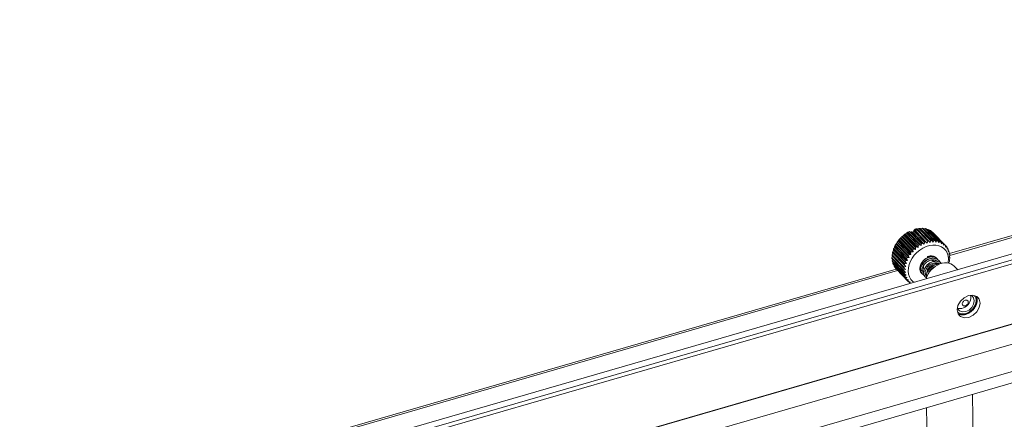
# Model space of a CAD drawing. Header units: millimetres. Extents: x 3925 to 5043, y -86 to 778.
# Tile 365 of 439: x 4937 to 4975, y 452 to 468. Entities that reach past the tile are written whole.
import ezdxf

# ---------------------------------------------------------------- set-up
doc = ezdxf.new("R2010")
doc.units = ezdxf.units.MM
doc.header["$LTSCALE"] = 46.255
for name, color, linetype in [('H30K-FOG-FILDXF_CONTINUOUS_LINE', 7, 'CONTINUOUS'), ('H30K-SPONGE-DXF_CONTINUOUS_LINE', 7, 'CONTINUOUS'), ('SW3DPS-52-39DXF_CONTINUOUS_LINE', 7, 'CONTINUOUS')]:
    doc.layers.add(name, color=color, linetype=linetype)

msp = doc.modelspace()

# ---------------------------------------------------------------- linework, layer by layer
at = {"layer": 'H30K-FOG-FILDXF_CONTINUOUS_LINE', "color": 7, "linetype": 'Continuous', "lineweight": 0}
for p, q in [((5006.523, 467.7262), (4937.4055, 447.7488)), ((5006.6958, 467.5481), (4937.5783, 447.5708)), ((4999.1497, 466.3088), (4972.8024, 458.6935)), ((4999.2029, 466.2506), (4972.8153, 458.6237)), ((4936.8733, 444.8811), (5007.3221, 465.2432)), ((5002.4289, 461.5621), (4939.1914, 443.2842)), ((4970.7475, 458.0995), (4938.8535, 448.8811)), ((4970.7994, 458.041), (4938.851, 448.8068)), ((4973.6074, 457.0799), (4973.66, 457.0619)), ((4973.66, 457.0619), (4973.6965, 457.0316)), ((4973.6965, 457.0316), (4973.7335, 456.9804)), ((4973.7335, 456.9804), (4973.7603, 456.8669)), ((4973.195, 456.4794), (4973.1585, 456.5097)), ((4973.6924, 453.2562), (4973.9872, 429.9829)), ((4971.9173, 452.7432), (4972.2121, 429.4699))]:
    msp.add_line(p, q, dxfattribs=at)
for points in [[(4973.1585, 456.5097), (4973.1215, 456.561), (4973.1127, 456.5982)], [(4973.7603, 456.8669), (4973.7365, 456.7387), (4973.6657, 456.6155), (4973.5586, 456.5158), (4973.4315, 456.455), (4973.3038, 456.4422), (4973.195, 456.4794)]]:
    msp.add_lwpolyline(points, dxfattribs=at)
at = {"layer": 'H30K-SPONGE-DXF_CONTINUOUS_LINE', "color": 7, "linetype": 'Continuous', "lineweight": 0}
for p, q in [((5006.5848, 467.5161), (4937.6892, 447.6028)), ((5006.5848, 467.5161), (4937.6892, 447.6028)), ((5006.7, 467.3974), (4937.8044, 447.4841)), ((4937.8337, 445.169), (5006.7293, 465.0823)), ((5003.9279, 463.4997), (4938.5603, 444.6062)), ((4938.5737, 443.5539), (5003.9413, 462.4474)), ((4973.5373, 457.0729), (4973.7076, 457.0899)), ((4973.8365, 457.0458), (4973.8713, 456.8989)), ((4973.0989, 456.5237), (4973.1306, 456.6945)), ((4973.1306, 456.6945), (4973.2251, 456.8589)), ((4973.2626, 456.3327), (4973.1337, 456.3768)), ((4973.263, 456.3326), (4973.2519, 456.334)), ((4973.4328, 456.3497), (4973.2626, 456.3327)), ((4973.548, 456.231), (4973.3778, 456.214))]:
    msp.add_line(p, q, dxfattribs=at)
for points in [[(4973.2251, 456.8589), (4973.3679, 456.9918), (4973.5373, 457.0729)], [(4973.9014, 456.9999), (4973.9506, 456.9315), (4973.9864, 456.7802), (4973.9547, 456.6094), (4973.8602, 456.445), (4973.7174, 456.3122), (4973.548, 456.231)], [(4973.7076, 457.0899), (4973.8527, 457.0403), (4973.9014, 456.9999)], [(4973.8379, 457.0455), (4973.8451, 457.0296), (4973.8515, 457.0132), (4973.857, 456.9963), (4973.8616, 456.9789), (4973.8654, 456.9611), (4973.8683, 456.9422)], [(4973.8713, 456.8989), (4973.8395, 456.7281), (4973.7451, 456.5637), (4973.6023, 456.4309), (4973.4328, 456.3497)], [(4973.8396, 456.7283), (4973.8285, 456.7009), (4973.815, 456.6723), (4973.7998, 456.644), (4973.7839, 456.6178), (4973.7656, 456.5908), (4973.7453, 456.564)], [(4973.8673, 456.8361), (4973.8647, 456.8193), (4973.8611, 456.801), (4973.8568, 456.7825), (4973.8521, 456.7656), (4973.8463, 456.7472), (4973.8396, 456.7283)], [(4973.8713, 456.8994), (4973.8713, 456.8891), (4973.871, 456.8787), (4973.8705, 456.8682), (4973.8697, 456.8577), (4973.8687, 456.8472), (4973.8673, 456.8361)], [(4973.8683, 456.9422), (4973.869, 456.9366), (4973.8697, 456.9294), (4973.8703, 456.9222), (4973.8708, 456.915), (4973.8711, 456.9077), (4973.8713, 456.8994)], [(4973.184, 456.304), (4973.1347, 456.3724), (4973.0989, 456.5237)], [(4973.2519, 456.334), (4973.2322, 456.3371), (4973.2116, 456.3417), (4973.1916, 456.3474), (4973.1722, 456.3542), (4973.1536, 456.3622), (4973.135, 456.3717)], [(4973.3778, 456.214), (4973.2326, 456.2636), (4973.184, 456.304)], [(4973.3588, 456.3342), (4973.3435, 456.3325), (4973.3268, 456.3313), (4973.3103, 456.3307), (4973.2954, 456.3307), (4973.2793, 456.3313), (4973.263, 456.3326)], [(4973.4328, 456.3497), (4973.422, 456.3467), (4973.4096, 456.3436), (4973.3972, 456.3408), (4973.3849, 456.3383), (4973.3726, 456.3362), (4973.3588, 456.3342)], [(4973.6027, 456.4312), (4973.5767, 456.4142), (4973.5487, 456.3979), (4973.5202, 456.3832), (4973.4912, 456.3703), (4973.4619, 456.3591), (4973.4328, 456.3497)], [(4973.7453, 456.564), (4973.7252, 456.54), (4973.7028, 456.5157), (4973.6791, 456.4925), (4973.6556, 456.4716), (4973.6299, 456.4509), (4973.6027, 456.4312)]]:
    msp.add_lwpolyline(points, dxfattribs=at)
at = {"layer": 'SW3DPS-52-39DXF_CONTINUOUS_LINE', "color": 7, "linetype": 'Continuous', "lineweight": 0}
for p, q in [((4971.4746, 459.6334), (4971.4364, 459.5969)), ((4971.4999, 459.6447), (4971.4746, 459.6334)), ((4971.5209, 459.5857), (4971.4746, 459.6334)), ((4971.9605, 459.1698), (4971.4999, 459.6447)), ((4971.5595, 459.6439), (4971.5469, 459.6549)), ((4972.0075, 459.18), (4971.5469, 459.6549)), ((4971.5595, 459.6439), (4972.0608, 459.1271)), ((4972.0836, 459.1915), (4971.623, 459.6663)), ((4972.1297, 459.1953), (4971.6691, 459.6701)), ((4972.2037, 459.1961), (4971.7431, 459.671)), ((4972.2481, 459.1934), (4971.7875, 459.6682)), ((4971.8578, 459.6585), (4971.8054, 459.6497)), ((4972.3184, 459.1836), (4971.8578, 459.6585)), ((4972.3602, 459.1744), (4971.8996, 459.6493)), ((4971.965, 459.6291), (4971.9223, 459.6259)), ((4972.4256, 459.1543), (4971.965, 459.6291)), ((4972.4639, 459.1388), (4972.0033, 459.6136)), ((4971.3242, 458.7682), (4970.8636, 459.243)), ((4970.8974, 459.2749), (4971.3987, 458.7581)), ((4971.3827, 458.8318), (4970.9221, 459.3066)), ((4971.4206, 458.8689), (4970.96, 459.3437)), ((4970.9927, 459.3681), (4971.494, 458.8513)), ((4971.4855, 458.926), (4971.0249, 459.4009)), ((4971.5269, 458.9589), (4971.0663, 459.4337)), ((4971.0968, 459.4506), (4971.5981, 458.9338)), ((4971.5969, 459.0085), (4971.1363, 459.4833)), ((4971.641, 459.0363), (4971.1804, 459.5112)), ((4971.2078, 459.5206), (4971.7091, 459.0038)), ((4971.2575, 459.554), (4971.2541, 459.5522)), ((4971.7147, 459.0774), (4971.2541, 459.5522)), ((4971.2949, 459.5154), (4971.2575, 459.554)), ((4971.7607, 459.0998), (4971.3376, 459.536)), ((4971.3812, 459.5173), (4971.3376, 459.536)), ((4971.4136, 459.5678), (4971.3812, 459.5173)), ((4971.3812, 459.5173), (4971.8247, 459.0601)), ((4971.8367, 459.1316), (4971.4136, 459.5678)), ((4971.4389, 459.5769), (4971.4364, 459.5969)), ((4971.4992, 459.5587), (4971.4605, 459.5842)), ((4971.8837, 459.148), (4971.4605, 459.5842)), ((4971.5209, 459.5857), (4971.4992, 459.5587)), ((4971.4992, 459.5587), (4971.9427, 459.1015)), ((4972.0624, 459.5834), (4972.032, 459.584)), ((4972.523, 459.1086), (4972.0624, 459.5834)), ((4972.5571, 459.0871), (4972.0965, 459.562)), ((4972.1483, 459.5223), (4972.1333, 459.524)), ((4972.6089, 459.0475), (4972.1483, 459.5223)), ((4972.6382, 459.0205), (4972.1776, 459.4953)), ((4971.1118, 458.4219), (4970.6512, 458.8967)), ((4970.6821, 458.9491), (4971.1834, 458.4323)), ((4971.145, 458.497), (4970.6844, 458.9719)), ((4971.1683, 458.5425), (4970.7077, 459.0173)), ((4970.7406, 459.0633), (4971.2419, 458.5465)), ((4971.2108, 458.6152), (4970.7502, 459.09)), ((4971.2395, 458.6587), (4970.7789, 459.1335)), ((4970.8128, 459.1726), (4971.3141, 458.6558)), ((4971.2905, 458.7275), (4970.8299, 459.2023)), ((4971.4206, 458.8689), (4971.494, 458.8513)), ((4971.5269, 458.9589), (4971.5981, 458.9338)), ((4971.641, 459.0363), (4971.7091, 459.0038)), ((4971.7607, 459.0998), (4971.8247, 459.0601)), ((4971.8247, 459.0601), (4971.8344, 459.1172)), ((4971.8344, 459.1172), (4971.8367, 459.1316)), ((4971.8837, 459.148), (4971.9427, 459.1015)), ((4972.0075, 459.18), (4972.0608, 459.1271)), ((4972.1297, 459.1953), (4972.1767, 459.1366)), ((4972.2481, 459.1934), (4972.2882, 459.1298)), ((4972.3602, 459.1744), (4972.3931, 459.1067)), ((4972.4639, 459.1388), (4972.4893, 459.0678)), ((4972.5571, 459.0871), (4972.575, 459.0138)), ((4972.6815, 458.9722), (4972.6388, 459.0163)), ((4972.7054, 458.9401), (4972.7084, 458.8653)), ((4972.7395, 458.8841), (4972.7063, 458.9183)), ((4971.0405, 458.0574), (4970.5799, 458.5322)), ((4971.0425, 458.0131), (4970.5819, 458.488)), ((4971.0427, 458.1311), (4970.5821, 458.6059)), ((4971.0473, 458.177), (4970.5867, 458.6518)), ((4971.0601, 458.2526), (4970.5995, 458.7274)), ((4970.5995, 458.7274), (4970.6106, 458.715)), ((4971.0712, 458.2993), (4970.6106, 458.7741)), ((4970.6106, 458.715), (4971.1119, 458.1982)), ((4970.6338, 458.8502), (4970.6385, 458.8322)), ((4971.0944, 458.3754), (4970.6338, 458.8502)), ((4970.6385, 458.8322), (4971.1398, 458.3154)), ((4971.1834, 458.4323), (4971.145, 458.497)), ((4971.2419, 458.5465), (4971.2108, 458.6152)), ((4971.3141, 458.6558), (4971.2905, 458.7275)), ((4971.3987, 458.7581), (4971.3827, 458.8318)), ((4972.1043, 458.5084), (4972.1644, 458.5137)), ((4972.1819, 458.59), (4972.2301, 458.572)), ((4972.2117, 458.5596), (4972.2598, 458.5416)), ((4972.2301, 458.572), (4972.2726, 458.5458)), ((4972.2598, 458.5416), (4972.3022, 458.5153)), ((4972.2726, 458.5458), (4972.299, 458.5222)), ((4972.2771, 458.4972), (4972.3265, 458.4758)), ((4972.3104, 458.5097), (4972.299, 458.5222)), ((4972.299, 458.5222), (4972.2992, 458.5221)), ((4972.3022, 458.5153), (4972.3284, 458.492)), ((4972.3122, 458.5071), (4972.3104, 458.5097)), ((4972.3286, 458.4918), (4972.313, 458.5066)), ((4972.3265, 458.4758), (4972.3703, 458.4463)), ((4972.3398, 458.4794), (4972.3284, 458.492)), ((4972.3284, 458.492), (4972.3286, 458.4918)), ((4972.3559, 458.4563), (4972.3398, 458.4794)), ((4972.7556, 458.8118), (4972.7534, 458.7737)), ((4972.7574, 458.8476), (4972.7556, 458.8118)), ((4972.7816, 458.785), (4972.7556, 458.8118)), ((4972.7866, 458.698), (4972.7829, 458.6727)), ((4972.7933, 458.7448), (4972.7866, 458.698)), ((4972.8072, 458.6767), (4972.7866, 458.698)), ((4972.8035, 458.4831), (4972.7927, 458.4509)), ((4972.8042, 458.5985), (4972.796, 458.5644)), ((4972.8156, 458.5615), (4972.7993, 458.5783)), ((4972.8143, 458.5163), (4972.8035, 458.4831)), ((4972.8124, 458.6336), (4972.8042, 458.5985)), ((4970.6002, 458.4691), (4970.5904, 458.4177)), ((4971.051, 457.9429), (4970.5904, 458.4177)), ((4971.0595, 457.9011), (4970.5989, 458.3759)), ((4970.622, 458.3521), (4970.618, 458.3104)), ((4971.0786, 457.8356), (4970.618, 458.3104)), ((4971.0934, 457.7972), (4970.6328, 458.272)), ((4970.6622, 458.2417), (4970.6621, 458.2125)), ((4971.1227, 457.7377), (4970.6621, 458.2125)), ((4971.1436, 457.7033), (4970.683, 458.1782)), ((4970.7206, 458.1394), (4970.7218, 458.1259)), ((4971.1824, 457.6511), (4970.7218, 458.1259)), ((4971.209, 457.6215), (4970.7484, 458.0963)), ((4971.1003, 458.0829), (4971.0427, 458.1311)), ((4971.1119, 458.1982), (4971.0601, 458.2526)), ((4971.1398, 458.3154), (4971.0944, 458.3754)), ((4972.265, 458.4003), (4972.2496, 458.4401)), ((4972.2898, 458.4231), (4972.2998, 458.3996)), ((4972.3035, 458.4164), (4972.3296, 458.3965)), ((4972.3703, 458.4463), (4972.3925, 458.4259)), ((4972.3763, 458.3199), (4972.4174, 458.2995)), ((4972.392, 458.3121), (4972.3953, 458.309)), ((4972.3925, 458.4259), (4972.3926, 458.4257)), ((4972.3932, 458.311), (4972.3943, 458.3085)), ((4972.3953, 458.309), (4972.4142, 458.2896)), ((4972.408, 458.3744), (4972.4562, 458.3497)), ((4972.4174, 458.2995), (4972.4244, 458.2941)), ((4972.4562, 458.3497), (4972.4977, 458.3171)), ((4972.7729, 458.3343), (4972.7761, 458.3283)), ((4972.7927, 458.4509), (4972.8068, 458.4415)), ((4972.8068, 458.4415), (4972.7939, 458.4547)), ((4973.1227, 458.0723), (4972.985, 458.2142)), ((4971.1052, 457.9717), (4971.0425, 458.0131)), ((4971.1266, 457.8668), (4971.0595, 457.9011)), ((4971.1639, 457.7702), (4971.0934, 457.7972)), ((4971.6867, 458.0574), (4971.6867, 458.0578)), ((4971.7162, 457.9473), (4971.6894, 457.9865)), ((4971.7114, 457.953), (4971.7259, 457.9366)), ((4971.7145, 457.9631), (4971.741, 457.9224)), ((4971.7257, 457.9368), (4971.7162, 457.9473)), ((4971.7453, 457.9174), (4971.7187, 457.9564)), ((4971.7259, 457.9366), (4971.7257, 457.9368)), ((4971.741, 457.9224), (4971.7553, 457.9063)), ((4971.7551, 457.9065), (4971.7453, 457.9174)), ((4971.7498, 458.0644), (4971.7497, 458.0619)), ((4971.7571, 458.027), (4971.7498, 458.0646)), ((4971.7553, 457.9063), (4971.7551, 457.9065)), ((4971.7995, 457.9588), (4971.7874, 457.9676)), ((4971.7995, 457.9584), (4971.7892, 457.965)), ((4971.7993, 457.9522), (4971.7935, 457.9586)), ((4971.8609, 457.7975), (4971.8439, 457.8175)), ((4971.8466, 457.8138), (4971.8611, 457.7973)), ((4971.8611, 457.7973), (4971.8609, 457.7975)), ((4971.8621, 457.9596), (4971.8655, 458.0027)), ((4971.8634, 457.976), (4971.8669, 457.9755)), ((4971.8762, 457.9287), (4971.8652, 457.9309)), ((4971.8768, 457.9261), (4971.8655, 457.9278)), ((4971.867, 457.9672), (4971.8665, 458.0065)), ((4971.8875, 457.9006), (4971.8709, 457.9057)), ((4971.912, 457.8364), (4971.9064, 457.8418)), ((4971.9068, 457.8414), (4971.9064, 457.8418)), ((4971.912, 457.837), (4971.9068, 457.8414)), ((4971.2165, 457.6839), (4971.1436, 457.7033)), ((4971.2833, 457.6095), (4971.209, 457.6215)), ((4971.2567, 457.5774), (4971.2149, 457.6205)), ((4971.3192, 457.5511), (4971.2885, 457.5531)), ((4971.3136, 457.5495), (4971.3116, 457.5516)), ((4973.6299, 457.027), (4973.6181, 457.0763)), ((4973.1144, 456.591), (4973.1493, 456.5791)), ((4973.137, 456.4203), (4973.1199, 456.4348))]:
    msp.add_line(p, q, dxfattribs=at)
for points in [[(4971.5469, 459.6549), (4971.5234, 459.6501), (4971.4999, 459.6447)], [(4971.623, 459.6663), (4971.5908, 459.6551), (4971.5595, 459.6439)], [(4971.6691, 459.6701), (4971.6461, 459.6685), (4971.623, 459.6663)], [(4971.7431, 459.671), (4971.7088, 459.6622), (4971.6833, 459.6555)], [(4971.7875, 459.6682), (4971.7654, 459.6699), (4971.7431, 459.671)], [(4971.8996, 459.6493), (4971.8789, 459.6542), (4971.8578, 459.6585)], [(4972.0033, 459.6136), (4971.9843, 459.6217), (4971.965, 459.6291)], [(4970.8636, 459.243), (4970.8466, 459.2228), (4970.8299, 459.2023)], [(4970.8974, 459.2749), (4970.8806, 459.2592), (4970.8636, 459.243)], [(4970.9221, 459.3066), (4970.9095, 459.2907), (4970.8974, 459.2749)], [(4970.96, 459.3437), (4970.9409, 459.3254), (4970.9221, 459.3066)], [(4970.9927, 459.3681), (4970.9764, 459.3562), (4970.96, 459.3437)], [(4971.0249, 459.4009), (4971.0085, 459.3844), (4970.9927, 459.3681)], [(4971.0663, 459.4337), (4971.0455, 459.4175), (4971.0249, 459.4009)], [(4971.0968, 459.4506), (4971.0816, 459.4424), (4971.0663, 459.4337)], [(4971.1363, 459.4833), (4971.1162, 459.4669), (4971.0968, 459.4506)], [(4971.1804, 459.5112), (4971.1583, 459.4975), (4971.1363, 459.4833)], [(4971.2078, 459.5206), (4971.1941, 459.5161), (4971.1804, 459.5112)], [(4971.2541, 459.5522), (4971.2306, 459.5364), (4971.2078, 459.5206)], [(4971.2949, 459.5154), (4971.3162, 459.5259), (4971.3376, 459.536)], [(4971.4136, 459.5678), (4971.437, 459.5763), (4971.4605, 459.5842)], [(4972.0965, 459.562), (4972.0797, 459.573), (4972.0624, 459.5834)], [(4972.1776, 459.4953), (4972.1632, 459.5091), (4972.1483, 459.5223)], [(4970.6512, 458.8967), (4970.6422, 458.8735), (4970.6338, 458.8502)], [(4970.6821, 458.9491), (4970.6667, 458.9233), (4970.6512, 458.8967)], [(4970.6844, 458.9719), (4970.6831, 458.9605), (4970.6821, 458.9491)], [(4970.7077, 459.0173), (4970.6958, 458.9947), (4970.6844, 458.9719)], [(4970.7406, 459.0633), (4970.7242, 459.0407), (4970.7077, 459.0173)], [(4970.7502, 459.09), (4970.7452, 459.0766), (4970.7406, 459.0633)], [(4970.7789, 459.1335), (4970.7643, 459.1118), (4970.7502, 459.09)], [(4970.8128, 459.1726), (4970.796, 459.1534), (4970.7789, 459.1335)], [(4970.8299, 459.2023), (4970.8212, 459.1874), (4970.8128, 459.1726)], [(4971.8992, 458.9679), (4971.7734, 458.9094), (4971.6533, 458.8331), (4971.5423, 458.7411), (4971.4434, 458.6359), (4971.3592, 458.5204), (4971.2922, 458.3977), (4971.2441, 458.2712), (4971.2162, 458.1442), (4971.2092, 458.0204), (4971.2235, 457.903), (4971.2586, 457.7953), (4971.3134, 457.7002), (4971.3867, 457.6202), (4971.4369, 457.5851)], [(4971.4206, 458.8689), (4971.4015, 458.8505), (4971.3827, 458.8318)], [(4971.5269, 458.9589), (4971.5061, 458.9427), (4971.4855, 458.926)], [(4971.494, 458.8513), (4971.4899, 458.8882), (4971.4855, 458.926)], [(4971.641, 459.0363), (4971.6189, 459.0227), (4971.5969, 459.0085)], [(4971.5981, 458.9338), (4971.5976, 458.9706), (4971.5969, 459.0085)], [(4971.7091, 459.0038), (4971.712, 459.0401), (4971.7147, 459.0774)], [(4971.7607, 459.0998), (4971.7377, 459.0889), (4971.7147, 459.0774)], [(4971.8837, 459.148), (4971.8602, 459.1401), (4971.8367, 459.1316)], [(4972.7467, 458.3323), (4972.755, 458.3701), (4972.7619, 458.4939), (4972.7477, 458.6113), (4972.7126, 458.719), (4972.6577, 458.8141), (4972.5845, 458.8941), (4972.495, 458.9566), (4972.3915, 459.0001), (4972.277, 459.0233), (4972.1545, 459.0256), (4972.0274, 459.007), (4971.8992, 458.9679)], [(4971.9427, 459.1015), (4971.9516, 459.1351), (4971.9605, 459.1698)], [(4972.0075, 459.18), (4971.984, 459.1752), (4971.9605, 459.1698)], [(4972.0608, 459.1271), (4972.0722, 459.1588), (4972.0836, 459.1915)], [(4972.1297, 459.1953), (4972.1067, 459.1937), (4972.0836, 459.1915)], [(4972.1767, 459.1366), (4972.1902, 459.1659), (4972.2037, 459.1961)], [(4972.2481, 459.1934), (4972.226, 459.1951), (4972.2037, 459.1961)], [(4972.2882, 459.1298), (4972.3033, 459.1563), (4972.3184, 459.1836)], [(4972.3602, 459.1744), (4972.3395, 459.1793), (4972.3184, 459.1836)], [(4972.3931, 459.1067), (4972.4093, 459.1301), (4972.4256, 459.1543)], [(4972.4639, 459.1388), (4972.4449, 459.1468), (4972.4256, 459.1543)], [(4972.4893, 459.0678), (4972.5061, 459.0878), (4972.523, 459.1086)], [(4972.5571, 459.0871), (4972.5403, 459.0981), (4972.523, 459.1086)], [(4972.575, 459.0138), (4972.5919, 459.0304), (4972.6089, 459.0475)], [(4972.6382, 459.0205), (4972.6238, 459.0342), (4972.6089, 459.0475)], [(4972.6382, 459.0205), (4972.6435, 458.9827), (4972.6485, 458.9459)], [(4972.6485, 458.9459), (4972.6649, 458.9588), (4972.6815, 458.9722)], [(4972.7054, 458.9401), (4972.6937, 458.9564), (4972.6815, 458.9722)], [(4972.7084, 458.8653), (4972.7239, 458.8745), (4972.7395, 458.8841)], [(4972.7574, 458.8476), (4972.7487, 458.8661), (4972.7395, 458.8841)], [(4970.5965, 458.591), (4970.5895, 458.5664), (4970.5799, 458.5322)], [(4970.5799, 458.5322), (4970.5806, 458.51), (4970.5819, 458.488)], [(4970.5867, 458.6518), (4970.5841, 458.6288), (4970.5821, 458.6059)], [(4970.6106, 458.715), (4970.5987, 458.6839), (4970.5867, 458.6518)], [(4970.6106, 458.7741), (4970.6047, 458.7508), (4970.5995, 458.7274)], [(4970.6385, 458.8322), (4970.6246, 458.8036), (4970.6106, 458.7741)], [(4971.1683, 458.5425), (4971.1564, 458.5198), (4971.145, 458.497)], [(4971.1683, 458.5425), (4971.2056, 458.5444), (4971.2419, 458.5465)], [(4971.2395, 458.6587), (4971.2249, 458.637), (4971.2108, 458.6152)], [(4971.2395, 458.6587), (4971.2774, 458.6571), (4971.3141, 458.6558)], [(4971.3242, 458.7682), (4971.3072, 458.748), (4971.2905, 458.7275)], [(4971.3242, 458.7682), (4971.362, 458.7629), (4971.3987, 458.7581)], [(4971.9991, 458.5546), (4971.941, 458.5316), (4971.8851, 458.5007), (4971.8328, 458.4625), (4971.7853, 458.4182), (4971.7439, 458.3687), (4971.7096, 458.3154), (4971.6831, 458.2596), (4971.6653, 458.2026), (4971.6565, 458.1463), (4971.657, 458.0919), (4971.6665, 458.0406), (4971.6849, 457.9939), (4971.7114, 457.953)], [(4971.6894, 457.9865), (4971.6708, 458.0314), (4971.6609, 458.081), (4971.6598, 458.1338), (4971.6676, 458.1888), (4971.6842, 458.2447), (4971.7092, 458.2999), (4971.7421, 458.3531), (4971.7818, 458.4027), (4971.8276, 458.4478), (4971.8782, 458.487), (4971.9323, 458.5194)], [(4971.7827, 458.3132), (4971.825, 458.3609), (4971.8734, 458.404), (4971.9269, 458.4412), (4971.9841, 458.4715), (4972.0436, 458.4941), (4972.1043, 458.5084)], [(4971.8687, 458.4093), (4971.8743, 458.4145), (4971.9188, 458.4469), (4971.9661, 458.4733), (4972.015, 458.493), (4972.0643, 458.5056), (4972.0652, 458.5057)], [(4972.0715, 458.5075), (4972.0135, 458.4907), (4971.957, 458.4664), (4971.9034, 458.4353)], [(4971.9323, 458.5194), (4971.9888, 458.5444), (4972.0464, 458.5613), (4972.1037, 458.5696), (4972.1593, 458.569), (4972.2117, 458.5596)], [(4971.9516, 458.5786), (4971.9498, 458.5773), (4971.9483, 458.5734), (4971.948, 458.5676), (4971.9489, 458.5603), (4971.9509, 458.5521), (4971.9539, 458.5436), (4971.9565, 458.5378)], [(4972.2992, 458.5221), (4972.2866, 458.5342), (4972.2493, 458.5621), (4972.2069, 458.5833), (4972.16, 458.5974), (4972.1096, 458.604), (4972.0567, 458.6028), (4972.0027, 458.5939), (4971.9516, 458.5786)], [(4971.9598, 458.5747), (4971.9558, 458.578), (4971.9524, 458.5788), (4971.9516, 458.5786)], [(4971.9598, 458.5747), (4972.0171, 458.5915), (4972.0742, 458.5998), (4972.1296, 458.5993), (4972.1819, 458.59)], [(4971.9751, 458.5451), (4971.975, 458.5458), (4971.972, 458.5543), (4971.9683, 458.5624), (4971.9641, 458.5694), (4971.9598, 458.5747)], [(4972.313, 458.5066), (4972.2717, 458.536), (4972.2244, 458.5574), (4972.1721, 458.5703), (4972.1163, 458.5742), (4972.0582, 458.5689), (4971.9991, 458.5546)], [(4972.2412, 458.5089), (4972.1868, 458.5167), (4972.1298, 458.5163), (4972.0715, 458.5075)], [(4972.1644, 458.5137), (4972.2225, 458.5099), (4972.2771, 458.4972)], [(4972.3384, 458.4695), (4972.2921, 458.4931), (4972.2412, 458.5089)], [(4972.7534, 458.7737), (4972.7675, 458.7792), (4972.7816, 458.785)], [(4972.7933, 458.7448), (4972.7878, 458.7651), (4972.7816, 458.785)], [(4972.7829, 458.6727), (4972.795, 458.6746), (4972.8072, 458.6767)], [(4972.796, 458.5644), (4972.8058, 458.5629), (4972.8156, 458.5615)], [(4972.8124, 458.6336), (4972.8101, 458.6553), (4972.8072, 458.6767)], [(4972.8143, 458.5163), (4972.8153, 458.539), (4972.8156, 458.5615)], [(4970.5904, 458.4177), (4970.5943, 458.3967), (4970.5989, 458.3759)], [(4970.618, 458.3104), (4970.6251, 458.291), (4970.6328, 458.272)], [(4970.6621, 458.2125), (4970.6723, 458.1951), (4970.683, 458.1782)], [(4970.7218, 458.1259), (4970.7349, 458.1109), (4970.7484, 458.0963)], [(4971.0473, 458.177), (4971.0447, 458.154), (4971.0427, 458.1311)], [(4971.0473, 458.177), (4971.0801, 458.1876), (4971.1119, 458.1982)], [(4971.0712, 458.2993), (4971.0653, 458.2759), (4971.0601, 458.2526)], [(4971.0712, 458.2993), (4971.106, 458.3073), (4971.1398, 458.3154)], [(4971.1118, 458.4219), (4971.1028, 458.3987), (4971.0944, 458.3754)], [(4971.1118, 458.4219), (4971.1481, 458.427), (4971.1834, 458.4323)], [(4971.9034, 458.4353), (4971.8538, 458.3981), (4971.8091, 458.3559), (4971.7702, 458.3096), (4971.7379, 458.2601), (4971.7129, 458.2085), (4971.6959, 458.1563), (4971.6872, 458.1048), (4971.6867, 458.0578)], [(4971.6902, 458.0504), (4971.6912, 458.1013), (4971.7012, 458.1547), (4971.7201, 458.2087), (4971.7474, 458.262), (4971.7827, 458.3132)], [(4971.7498, 458.0644), (4971.7509, 458.105), (4971.7598, 458.1501), (4971.7766, 458.1963), (4971.8008, 458.242), (4971.832, 458.2859), (4971.8694, 458.3269), (4971.9121, 458.3637), (4971.9591, 458.3954), (4972.0093, 458.4209), (4972.0612, 458.4395), (4972.1136, 458.4507), (4972.1652, 458.4541), (4972.2148, 458.4495), (4972.2613, 458.4369), (4972.3035, 458.4164)], [(4972.4976, 458.317), (4972.4897, 458.3245), (4972.4462, 458.3563), (4972.3968, 458.38), (4972.3423, 458.3951), (4972.2843, 458.4012), (4972.224, 458.3982), (4972.1629, 458.3861), (4972.1027, 458.3654), (4972.0448, 458.3368), (4971.9905, 458.3011), (4971.9411, 458.2592), (4971.8977, 458.2123), (4971.8611, 458.1615), (4971.8324, 458.1081), (4971.8121, 458.0533), (4971.8009, 457.9988), (4971.7991, 457.9463), (4971.8064, 457.8971), (4971.8224, 457.8527), (4971.8466, 457.8138)], [(4971.8441, 458.2992), (4971.8323, 458.2819), (4971.8107, 458.2333), (4971.7996, 458.1841), (4971.7996, 458.1368), (4971.8106, 458.0938), (4971.8207, 458.0766)], [(4971.8439, 457.8175), (4971.8214, 457.8568), (4971.8074, 457.9016), (4971.8023, 457.9508), (4971.8063, 458.0029), (4971.8193, 458.0567), (4971.8411, 458.1107), (4971.8713, 458.1635), (4971.9093, 458.2141), (4971.9542, 458.2606), (4972.0046, 458.3017), (4972.0595, 458.3366), (4972.1179, 458.3644), (4972.1781, 458.3841), (4972.2386, 458.3951), (4972.298, 458.3972), (4972.355, 458.3903), (4972.408, 458.3744)], [(4971.8655, 458.0027), (4971.8767, 458.0475), (4971.8952, 458.0928), (4971.9208, 458.1372), (4971.953, 458.1797), (4971.991, 458.2191), (4972.0339, 458.2543), (4972.0807, 458.2843), (4972.1303, 458.3082), (4972.1814, 458.3254), (4972.2326, 458.3354), (4972.2829, 458.3378), (4972.3311, 458.3327), (4972.3763, 458.3199)], [(4971.9016, 457.7194), (4971.9023, 457.7227), (4971.9325, 457.813), (4971.9751, 457.9016), (4972.0294, 457.9864), (4972.0939, 458.0657), (4972.1673, 458.1376), (4972.248, 458.2005), (4972.3341, 458.253), (4972.4237, 458.2939)], [(4972.4029, 458.2844), (4972.397, 458.2851), (4972.3366, 458.282), (4972.2756, 458.2699), (4972.2155, 458.2492), (4972.1577, 458.2207), (4972.1035, 458.1851), (4972.0541, 458.1433), (4972.0107, 458.0965), (4971.9742, 458.0459), (4971.9454, 457.9926), (4971.9251, 457.9379), (4971.9137, 457.8833), (4971.9118, 457.8306), (4971.9191, 457.7812), (4971.9205, 457.7772)], [(4971.9221, 457.7819), (4971.9167, 457.8069), (4971.9156, 457.8577), (4971.9237, 457.9109), (4971.9408, 457.9651), (4971.9666, 458.0188), (4972.0003, 458.0706), (4972.0415, 458.1194), (4972.089, 458.1636), (4972.1415, 458.2021), (4972.1982, 458.2339), (4972.2575, 458.2581), (4972.3178, 458.2739), (4972.3776, 458.281), (4972.3942, 458.2804)], [(4972.4039, 458.2849), (4972.3996, 458.2877), (4972.3514, 458.3041), (4972.298, 458.3095), (4972.2415, 458.3038), (4972.1841, 458.2871), (4972.1279, 458.2602), (4972.0751, 458.2239), (4972.0277, 458.1798), (4971.9876, 458.1295), (4971.9564, 458.0749), (4971.9351, 458.0182), (4971.9246, 457.9615), (4971.9249, 457.9374)], [(4971.9863, 457.919), (4971.9892, 457.9308), (4972.0076, 457.9759), (4972.0331, 458.0203), (4972.0652, 458.063), (4972.1032, 458.1025), (4972.1462, 458.1378), (4972.1931, 458.1679), (4972.2278, 458.1847)], [(4972.1996, 458.3956), (4972.1772, 458.4144), (4972.1383, 458.4331), (4972.0936, 458.4412), (4972.0604, 458.4393)], [(4972.2922, 458.422), (4972.2927, 458.4211), (4972.3003, 458.3996)], [(4972.3097, 458.4117), (4972.3164, 458.4019), (4972.3182, 458.3977)], [(4972.3098, 458.4116), (4972.3129, 458.4073), (4972.317, 458.3978)], [(4972.3926, 458.4257), (4972.3792, 458.4388), (4972.3384, 458.4695)], [(4972.4396, 458.3595), (4972.4335, 458.3722), (4972.4034, 458.414), (4972.3925, 458.4259)], [(4972.4237, 458.2939), (4972.5149, 458.3224), (4972.6055, 458.3378), (4972.6936, 458.3397), (4972.7771, 458.3281), (4972.8543, 458.3033), (4972.9234, 458.2658), (4972.985, 458.2142)], [(4972.7989, 458.3951), (4972.7859, 458.3642), (4972.7729, 458.3343)], [(4972.7989, 458.3951), (4972.8031, 458.4183), (4972.8068, 458.4415)], [(4971.0405, 458.0574), (4971.0709, 458.0702), (4971.1003, 458.0829)], [(4971.0405, 458.0574), (4971.0412, 458.0352), (4971.0425, 458.0131)], [(4971.051, 457.9429), (4971.0785, 457.9573), (4971.1052, 457.9717)], [(4971.051, 457.9429), (4971.0549, 457.9219), (4971.0595, 457.9011)], [(4971.0786, 457.8356), (4971.1029, 457.8513), (4971.1266, 457.8668)], [(4971.0786, 457.8356), (4971.0857, 457.8162), (4971.0934, 457.7972)], [(4971.1227, 457.7377), (4971.1436, 457.754), (4971.1639, 457.7702)], [(4971.1227, 457.7377), (4971.1329, 457.7203), (4971.1436, 457.7033)], [(4971.6867, 458.0574), (4971.6961, 458.0095), (4971.7145, 457.9631)], [(4971.6902, 458.0504), (4971.6873, 458.0551), (4971.6867, 458.0574)], [(4971.7369, 458.0478), (4971.7294, 458.0449), (4971.7208, 458.0431), (4971.7121, 458.0427), (4971.7037, 458.0437), (4971.6958, 458.0464), (4971.6902, 458.0504)], [(4971.7187, 457.9564), (4971.7002, 458.0011), (4971.6902, 458.0504)], [(4971.7257, 457.9368), (4971.7385, 457.9246), (4971.7406, 457.923)], [(4971.7497, 458.0619), (4971.7474, 458.0564), (4971.7429, 458.0517), (4971.7369, 458.0478)], [(4971.7551, 457.9065), (4971.7676, 457.8945), (4971.8051, 457.8672), (4971.8196, 457.8605)], [(4971.7935, 457.9586), (4971.7719, 457.9905), (4971.7571, 458.027)], [(4971.7572, 458.0268), (4971.7941, 457.9986), (4971.8008, 457.9959)], [(4971.8609, 457.7975), (4971.8739, 457.7851), (4971.9098, 457.76), (4971.9141, 457.7582)], [(4971.9068, 457.8414), (4971.8977, 457.8516), (4971.8783, 457.8831), (4971.8664, 457.9196), (4971.8621, 457.9596)], [(4971.9129, 457.8595), (4971.9017, 457.8731), (4971.879, 457.917), (4971.867, 457.9672)], [(4971.8866, 457.9023), (4971.8784, 457.904), (4971.8703, 457.9074)], [(4971.1824, 457.6511), (4971.1998, 457.6676), (4971.2165, 457.6839)], [(4971.1824, 457.6511), (4971.1955, 457.636), (4971.209, 457.6215)], [(4971.2567, 457.5774), (4971.2703, 457.5935), (4971.2833, 457.6095)], [(4971.2567, 457.5774), (4971.2724, 457.565), (4971.2885, 457.5531)], [(4973.1493, 456.5791), (4973.2095, 456.573), (4973.2732, 456.5794), (4973.338, 456.5982), (4973.4014, 456.6287), (4973.461, 456.6696), (4973.5144, 456.7193), (4973.5596, 456.7761), (4973.5949, 456.8376), (4973.6189, 456.9016), (4973.6307, 456.9656), (4973.6299, 457.027)], [(4973.7723, 457.0678), (4973.7941, 457.0382), (4973.8178, 456.9848), (4973.8308, 456.9256)], [(4973.8308, 456.9256), (4973.8327, 456.8624), (4973.8236, 456.7966), (4973.8037, 456.7301), (4973.7736, 456.665), (4973.7338, 456.6022), (4973.6855, 456.5441), (4973.6302, 456.4923), (4973.5694, 456.4482), (4973.505, 456.413), (4973.4385, 456.3876), (4973.3719, 456.3726), (4973.3067, 456.3684), (4973.2447, 456.375), (4973.1877, 456.3925), (4973.137, 456.4203)], [(4973.5277, 456.8298), (4973.5213, 456.854), (4973.5085, 456.874), (4973.4902, 456.8889), (4973.4677, 456.8978), (4973.4419, 456.9003), (4973.4144, 456.8961), (4973.3868, 456.8856), (4973.3607, 456.8694), (4973.3376, 456.8483), (4973.3189, 456.8236), (4973.3054, 456.7963), (4973.2984, 456.7685), (4973.2981, 456.7416)], [(4973.2981, 456.7416), (4973.3045, 456.7175), (4973.3173, 456.6974), (4973.3356, 456.6826), (4973.3581, 456.6737), (4973.3839, 456.6712), (4973.4114, 456.6754), (4973.439, 456.6858), (4973.4651, 456.7021), (4973.4882, 456.7232), (4973.5069, 456.7479), (4973.5203, 456.7751), (4973.5274, 456.803), (4973.5277, 456.8298)]]:
    msp.add_lwpolyline(points, dxfattribs=at)

doc.saveas('drawing.dxf')
